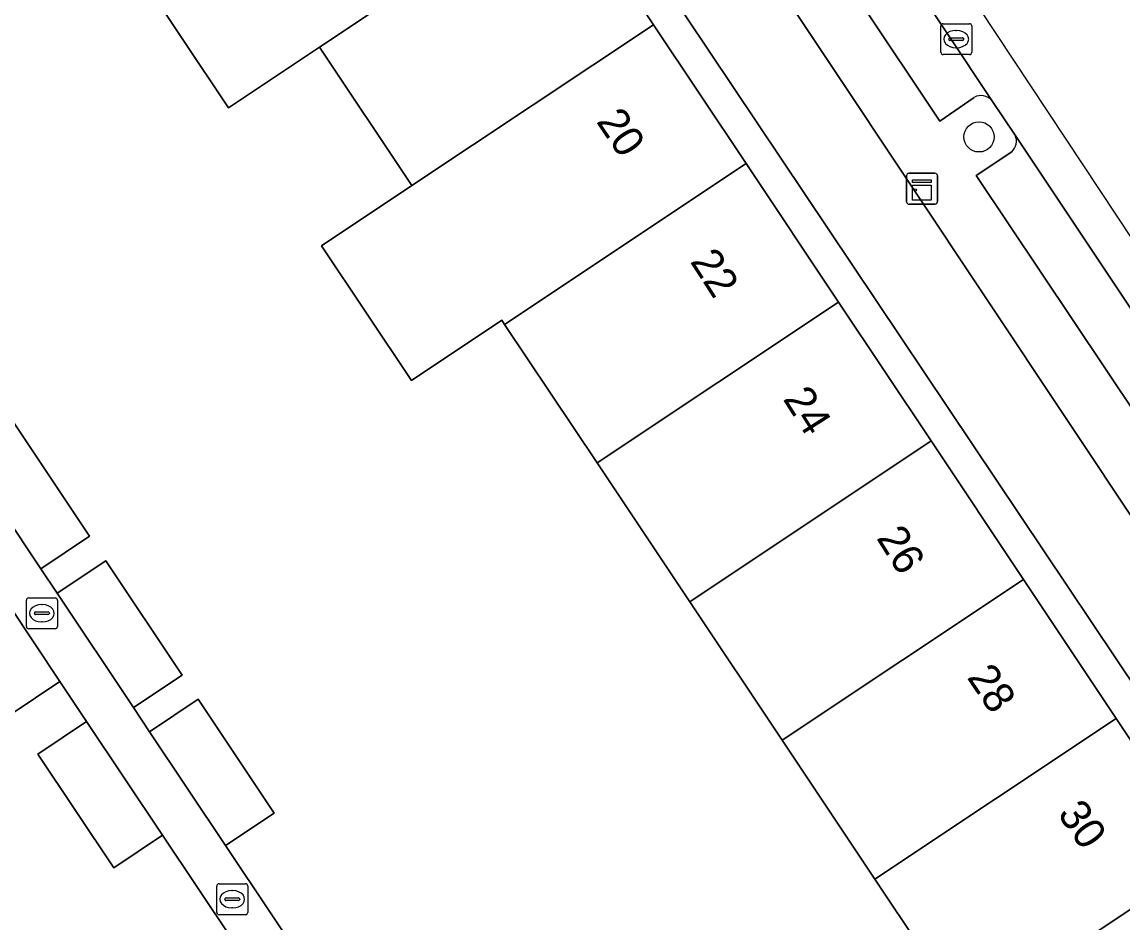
# Model space of a CAD drawing. Extents: x 158352 to 159489, y 383828 to 384603.
# Drawn here: x 158888.63 to 158924.25, y 384382.96 to 384412.12 of the extents above; entities that cross this region are included whole.
import ezdxf

# ---------------------------------------------------------------- set-up
doc = ezdxf.new("R2010")
doc.units = 0
for name, color, linetype in [('IMGEO_Boom', 7, 'Continuous'), ('IMGEO_Erf', 7, 'Continuous'), ('IMGEO_Kast', 7, 'Continuous'), ('IMGEO_Kolk', 7, 'Continuous'), ('IMGEO_Pand', 7, 'Continuous'), ('IMGEO_Pand_nummerreeks', 7, 'Continuous'), ('IMGEO_Parkeervlak_open', 7, 'Continuous'), ('IMGEO_Rijbaan_lokaal_gesloten', 7, 'Continuous'), ('IMGEO_Voetpad_open', 7, 'Continuous')]:
    doc.layers.add(name, color=color, linetype=linetype)

msp = doc.modelspace()

# ---------------------------------------------------------------- linework, layer by layer
at = {"layer": 'IMGEO_Boom'}
msp.add_circle((158919.594, 384408.405), 0.489, dxfattribs=at)
at = {"layer": 'IMGEO_Erf'}
msp.add_lwpolyline([(158899.598, 384433.573), (158885.345, 384454.99), (158882.708, 384453.235), (158896.943, 384431.973), (158958.047, 384340.708), (158960.345, 384342.297)], close=True, dxfattribs=at)
for points in [[(158906.071, 384416.517), (158909.059, 384412.037), (158912.058, 384407.541), (158915.047, 384403.061), (158918.046, 384398.564), (158921.035, 384394.084), (158924.033, 384389.586), (158927.032, 384385.093), (158930.022, 384380.611), (158933.021, 384376.115), (158936.009, 384371.634), (158939.008, 384367.138), (158941.997, 384362.657), (158944.995, 384358.163), (158947.985, 384353.68), (158950.984, 384349.185), (158953.98, 384344.687), (158957.083, 384340.042), (158958.057, 384340.693), (158958.047, 384340.708), (158896.943, 384431.973)], [(158925.707, 384364.769), (158922.719, 384369.251), (158925.212, 384370.913), (158922.215, 384375.409), (158919.225, 384379.892), (158916.226, 384384.386), (158913.225, 384388.881), (158910.235, 384393.361), (158907.235, 384397.856), (158904.244, 384402.336), (158904.153, 384402.472), (158901.233, 384400.522), (158898.322, 384404.884), (158901.244, 384406.831), (158898.254, 384411.31), (158895.312, 384409.35), (158892.313, 384413.844)], [(158888.351, 384399.175), (158890.816, 384395.477), (158889.235, 384394.423), (158889.762, 384393.633), (158891.343, 384394.687), (158893.811, 384390.984), (158892.234, 384389.933), (158892.756, 384389.151), (158894.332, 384390.202), (158896.79, 384386.516), (158895.217, 384385.468), (158901.127, 384376.627)], [(158899.861, 384375.807), (158893.169, 384385.804), (158891.594, 384384.752), (158889.14, 384388.428), (158890.717, 384389.481), (158889.854, 384390.781), (158888.274, 384389.726)]]:
    msp.add_lwpolyline(points, dxfattribs=at)
at = {"layer": 'IMGEO_Kast'}
for p, q in [((158917.249, 384406.302), (158917.249, 384407.143)), ((158917.249, 384407.143), (158917.249, 384406.302)), ((158917.324, 384407.227), (158918.165, 384407.227)), ((158918.165, 384407.227), (158917.324, 384407.227)), ((158918.249, 384407.152), (158918.249, 384406.311)), ((158918.249, 384406.311), (158918.249, 384407.152)), ((158918.174, 384406.227), (158917.333, 384406.227)), ((158917.333, 384406.227), (158918.174, 384406.227))]:
    msp.add_line(p, q, dxfattribs=at)
for points in [[(158917.444, 384407.017), (158918.044, 384407.017), (158918.044, 384406.932), (158917.444, 384406.932), (158917.444, 384407.017)], [(158917.444, 384406.842), (158918.044, 384406.842), (158918.044, 384406.353), (158917.444, 384406.353), (158917.444, 384406.842)]]:
    msp.add_lwpolyline(points, dxfattribs=at)
msp.add_circle((158917.528, 384406.691), 0.0377, dxfattribs=at)
for centre, start, end in [((158917.327, 384407.149), 92.4484, 184.2845), ((158917.327, 384407.149), 92.4484, 184.2845), ((158918.171, 384407.149), 2.4484, 94.2845), ((158918.171, 384407.149), 2.4484, 94.2845), ((158917.327, 384406.305), 182.4484, 274.2845), ((158917.327, 384406.305), 182.4484, 274.2845), ((158918.171, 384406.305), 272.4484, 4.2845), ((158918.171, 384406.305), 272.4484, 4.2845)]:
    msp.add_arc(centre, 0.0779, start, end, dxfattribs=at)
at = {"layer": 'IMGEO_Kolk'}
for p, q in [((158918.357, 384411.143), (158918.357, 384411.995)), ((158918.432, 384412.069), (158919.284, 384412.069)), ((158919.358, 384411.995), (158919.358, 384411.143)), ((158918.616, 384411.563), (158918.616, 384411.575)), ((158919.054, 384411.526), (158918.656, 384411.526)), ((158918.659, 384411.612), (158919.057, 384411.612)), ((158918.845, 384411.849), (158918.87, 384411.849)), ((158919.1, 384411.575), (158919.1, 384411.563)), ((158918.868, 384411.289), (158918.843, 384411.289)), ((158919.284, 384411.069), (158918.432, 384411.069)), ((158888.77, 384392.56), (158888.77, 384393.412)), ((158888.845, 384393.486), (158889.697, 384393.486)), ((158889.771, 384393.412), (158889.771, 384392.56)), ((158889.029, 384392.98), (158889.029, 384392.992)), ((158889.072, 384393.029), (158889.47, 384393.029)), ((158889.258, 384393.266), (158889.283, 384393.266)), ((158889.513, 384392.992), (158889.513, 384392.98)), ((158889.467, 384392.943), (158889.069, 384392.943)), ((158889.281, 384392.706), (158889.256, 384392.706)), ((158889.697, 384392.486), (158888.845, 384392.486)), ((158894.929, 384383.306), (158894.929, 384384.158)), ((158895.004, 384384.232), (158895.856, 384384.232)), ((158895.93, 384384.158), (158895.93, 384383.306)), ((158895.188, 384383.726), (158895.188, 384383.738)), ((158895.231, 384383.775), (158895.629, 384383.775)), ((158895.417, 384384.012), (158895.442, 384384.012)), ((158895.672, 384383.738), (158895.672, 384383.726)), ((158895.626, 384383.689), (158895.228, 384383.689)), ((158895.44, 384383.452), (158895.415, 384383.452)), ((158895.856, 384383.232), (158895.004, 384383.232))]:
    msp.add_line(p, q, dxfattribs=at)
for points in [[(158918.357, 384411.143), (158918.357, 384411.995)], [(158918.432, 384412.069), (158919.284, 384412.069)], [(158919.358, 384411.995), (158919.358, 384411.143)], [(158919.284, 384411.069), (158918.432, 384411.069)], [(158888.77, 384392.56), (158888.77, 384393.412)], [(158888.845, 384393.486), (158889.697, 384393.486)], [(158889.771, 384393.412), (158889.771, 384392.56)], [(158889.697, 384392.486), (158888.845, 384392.486)], [(158894.929, 384383.306), (158894.929, 384384.158)], [(158895.004, 384384.232), (158895.856, 384384.232)], [(158895.93, 384384.158), (158895.93, 384383.306)], [(158895.856, 384383.232), (158895.004, 384383.232)]]:
    msp.add_lwpolyline(points, dxfattribs=at)
for centre, radius, start, end in [((158918.434, 384411.993), 0.0765, 91.552, 178.448), ((158918.434, 384411.993), 0.0765, 91.552, 178.448), ((158919.282, 384411.993), 0.0765, 1.552, 88.448), ((158919.282, 384411.993), 0.0765, 1.552, 88.448), ((158918.656, 384411.572), 0.0403, 85.8775, 175.7526), ((158918.653, 384411.562), 0.0366, 178.938, 274.7102), ((158919.057, 384411.569), 0.043, 264.8664, 352.4533), ((158919.061, 384411.574), 0.0386, 1.7309, 96.639), ((158918.434, 384411.145), 0.0765, 181.552, 268.448), ((158918.434, 384411.145), 0.0765, 181.552, 268.448), ((158919.282, 384411.145), 0.0765, 271.552, 358.448), ((158919.282, 384411.145), 0.0765, 271.552, 358.448), ((158888.847, 384393.41), 0.0765, 91.552, 178.448), ((158888.847, 384393.41), 0.0765, 91.552, 178.448), ((158889.695, 384393.41), 0.0765, 1.552, 88.448), ((158889.695, 384393.41), 0.0765, 1.552, 88.448), ((158889.069, 384392.989), 0.0403, 85.8775, 175.7526), ((158889.474, 384392.991), 0.0386, 1.7309, 96.639), ((158889.066, 384392.979), 0.0366, 178.938, 274.7102), ((158889.47, 384392.986), 0.043, 264.8664, 352.4533), ((158888.847, 384392.562), 0.0765, 181.552, 268.448), ((158888.847, 384392.562), 0.0765, 181.552, 268.448), ((158889.695, 384392.562), 0.0765, 271.552, 358.448), ((158889.695, 384392.562), 0.0765, 271.552, 358.448), ((158895.006, 384384.156), 0.0765, 91.552, 178.448), ((158895.006, 384384.156), 0.0765, 91.552, 178.448), ((158895.854, 384384.156), 0.0765, 1.552, 88.448), ((158895.854, 384384.156), 0.0765, 1.552, 88.448), ((158895.228, 384383.735), 0.0403, 85.8775, 175.7526), ((158895.225, 384383.725), 0.0366, 178.938, 274.7102), ((158895.629, 384383.732), 0.043, 264.8664, 352.4533), ((158895.633, 384383.737), 0.0386, 1.7309, 96.639), ((158895.006, 384383.308), 0.0765, 181.552, 268.448), ((158895.006, 384383.308), 0.0765, 181.552, 268.448), ((158895.854, 384383.308), 0.0765, 271.552, 358.448), ((158895.854, 384383.308), 0.0765, 271.552, 358.448)]:
    msp.add_arc(centre, radius, start, end, dxfattribs=at)
for centre, major_axis, ratio, start_param, end_param in [((158918.844, 384411.569), (-0.387, 0.002), 0.722429, 4.712389, 7.853982), ((158918.869, 384411.569), (-0.39, 0.002), 0.717154, 1.570796, 4.712389), ((158889.257, 384392.986), (-0.387, 0.002), 0.722429, 4.712389, 7.853982), ((158889.282, 384392.986), (-0.39, 0.002), 0.717154, 1.570796, 4.712389), ((158895.416, 384383.732), (-0.387, 0.002), 0.722429, 4.712389, 7.853982), ((158895.441, 384383.732), (-0.39, 0.002), 0.717154, 1.570796, 4.712389)]:
    msp.add_ellipse(centre, major_axis=major_axis, ratio=ratio, start_param=start_param, end_param=end_param, dxfattribs=at)
at = {"layer": 'IMGEO_Pand'}
for points in [[(158906.071, 384416.517), (158903.072, 384421.013), (158895.254, 384415.804), (158892.313, 384413.844), (158895.312, 384409.35), (158898.254, 384411.31)], [(158906.071, 384416.517), (158898.254, 384411.31), (158901.244, 384406.831), (158909.059, 384412.037)], [(158912.058, 384407.541), (158909.059, 384412.037), (158901.244, 384406.831), (158898.322, 384404.884), (158901.233, 384400.522), (158904.153, 384402.472), (158904.244, 384402.336)], [(158912.058, 384407.541), (158904.244, 384402.336), (158907.235, 384397.856), (158915.047, 384403.061)], [(158910.235, 384393.361), (158918.046, 384398.564), (158915.047, 384403.061), (158907.235, 384397.856)], [(158889.235, 384394.423), (158890.816, 384395.477), (158888.351, 384399.175), (158886.77, 384398.121)], [(158921.035, 384394.084), (158918.046, 384398.564), (158910.235, 384393.361), (158913.225, 384388.881)], [(158887.389, 384394.473), (158885.809, 384393.419), (158888.274, 384389.726), (158889.854, 384390.781)], [(158889.762, 384393.633), (158892.234, 384389.933), (158893.811, 384390.984), (158891.343, 384394.687)], [(158916.226, 384384.386), (158924.033, 384389.586), (158921.035, 384394.084), (158913.225, 384388.881)], [(158892.756, 384389.151), (158895.217, 384385.468), (158896.79, 384386.516), (158894.332, 384390.202)], [(158893.169, 384385.804), (158890.717, 384389.481), (158889.14, 384388.428), (158891.594, 384384.752)], [(158916.226, 384384.386), (158919.225, 384379.892), (158927.032, 384385.093), (158924.033, 384389.586)], [(158927.032, 384385.093), (158919.225, 384379.892), (158922.215, 384375.409), (158930.022, 384380.611)]]:
    msp.add_lwpolyline(points, close=True, dxfattribs=at)
at = {"layer": 'IMGEO_Parkeervlak_open'}
for points in [[(158920.007, 384409.58), (158906.908, 384429.304)], [(158906.78, 384428.795), (158905.59, 384428.007), (158918.329, 384408.917), (158919.442, 384409.685)], [(158933.684, 384389.073), (158920.763, 384408.459)], [(158920.652, 384407.923), (158919.498, 384407.15), (158932.053, 384388.385), (158933.158, 384389.116)]]:
    msp.add_lwpolyline(points, dxfattribs=at)
for centre, radius, start, end in [((158919.662, 384409.295), 0.448, 39.5583, 119.3861), ((158920.346, 384408.266), 0.46, 311.7761, 24.8239)]:
    msp.add_arc(centre, radius, start, end, dxfattribs=at)
at = {"layer": 'IMGEO_Rijbaan_lokaal_gesloten'}
for points in [[(158875.263, 384479.53), (158874.302, 384478.867), (158874.82, 384477.468), (158884.4, 384463.1), (158888.28, 384457.252), (158898.259, 384442.243), (158899.028, 384441.124), (158902.775, 384435.489), (158906.139, 384430.429), (158906.908, 384429.304), (158920.007, 384409.58), (158920.763, 384408.459), (158933.684, 384389.073), (158934.462, 384387.903), (158948.108, 384367.417), (158948.862, 384366.323), (158955.957, 384355.688), (158956.746, 384354.542), (158963.568, 384344.252), (158966.627, 384339.706), (158967.515, 384338.34), (158974.141, 384328.364)], [(158974.618, 384328.235), (158976.716, 384325.103), (158977.265, 384325.504), (158977.265, 384325.504), (158875.263, 384479.53)]]:
    msp.add_lwpolyline(points, dxfattribs=at)
at = {"layer": 'IMGEO_Voetpad_open'}
for points in [[(158883.84, 384463.169), (158882.723, 384462.395), (158872.711, 384477.381), (158871.439, 384475.884), (158884.184, 384456.734), (158885.345, 384454.99), (158899.598, 384433.573), (158960.345, 384342.297), (158973.377, 384322.58), (158974.997, 384323.628), (158974.847, 384323.853), (158976.716, 384325.103), (158974.618, 384328.235)], [(158919.442, 384409.685), (158918.329, 384408.917), (158905.59, 384428.007)], [(158895.217, 384385.468), (158892.756, 384389.151), (158892.234, 384389.933), (158889.762, 384393.633), (158889.235, 384394.423), (158886.77, 384398.121), (158886.219, 384398.938), (158883.784, 384402.591), (158883.148, 384403.541), (158880.776, 384407.105), (158880.196, 384407.966), (158877.767, 384411.592), (158877.203, 384412.443)], [(158920.763, 384408.459), (158920.007, 384409.58)], [(158933.158, 384389.116), (158932.053, 384388.385), (158919.498, 384407.15), (158920.652, 384407.923)], [(158887.389, 384394.473), (158889.854, 384390.781), (158890.717, 384389.481), (158893.169, 384385.804), (158899.861, 384375.807), (158900.931, 384374.206), (158897.771, 384372.094), (158895.035, 384370.271), (158893.463, 384369.223), (158893.639, 384368.96), (158895.721, 384365.834), (158896.582, 384364.553), (158899.053, 384360.842), (158900.04, 384359.337), (158902.506, 384355.673), (158903.373, 384354.371), (158904.835, 384352.175), (158898.849, 384348.104), (158893.842, 384344.757), (158894.556, 384343.862), (158910.614, 384354.548)], [(158927.61, 384353.188), (158923.468, 384350.417), (158922.586, 384351.736), (158920.498, 384354.857), (158918.411, 384357.978), (158917.864, 384358.763), (158915.397, 384362.459), (158914.466, 384363.854), (158918.626, 384366.65), (158917.728, 384367.986), (158915.254, 384371.666), (158914.74, 384372.478), (158912.263, 384376.144), (158911.746, 384376.965), (158909.681, 384380.042), (158908.101, 384378.993), (158905.341, 384377.172), (158902.183, 384375.053), (158901.127, 384376.627), (158895.217, 384385.468)]]:
    msp.add_lwpolyline(points, dxfattribs=at)
for centre, radius, start, end in [((158919.662, 384409.295), 0.448, 39.5583, 119.3861), ((158920.346, 384408.266), 0.46, 311.7761, 24.8239)]:
    msp.add_arc(centre, radius, start, end, dxfattribs=at)

# ---------------------------------------------------------------- texts
at = {"layer": 'IMGEO_Pand_nummerreeks'}
for s, rotation, p in [('20', 303.9705, (158907.188, 384408.902)), ('22', 302.8202, (158910.227, 384404.372)), ('24', 302.3831, (158913.231, 384399.922)), ('26', 302.2205, (158916.256, 384395.422)), ('28', 303.968, (158919.184, 384390.91)), ('30', 304.8939, (158922.111, 384386.489))]:
    msp.add_text(s, height=1, rotation=rotation, dxfattribs=at).set_placement(p)

doc.saveas('drawing.dxf')
